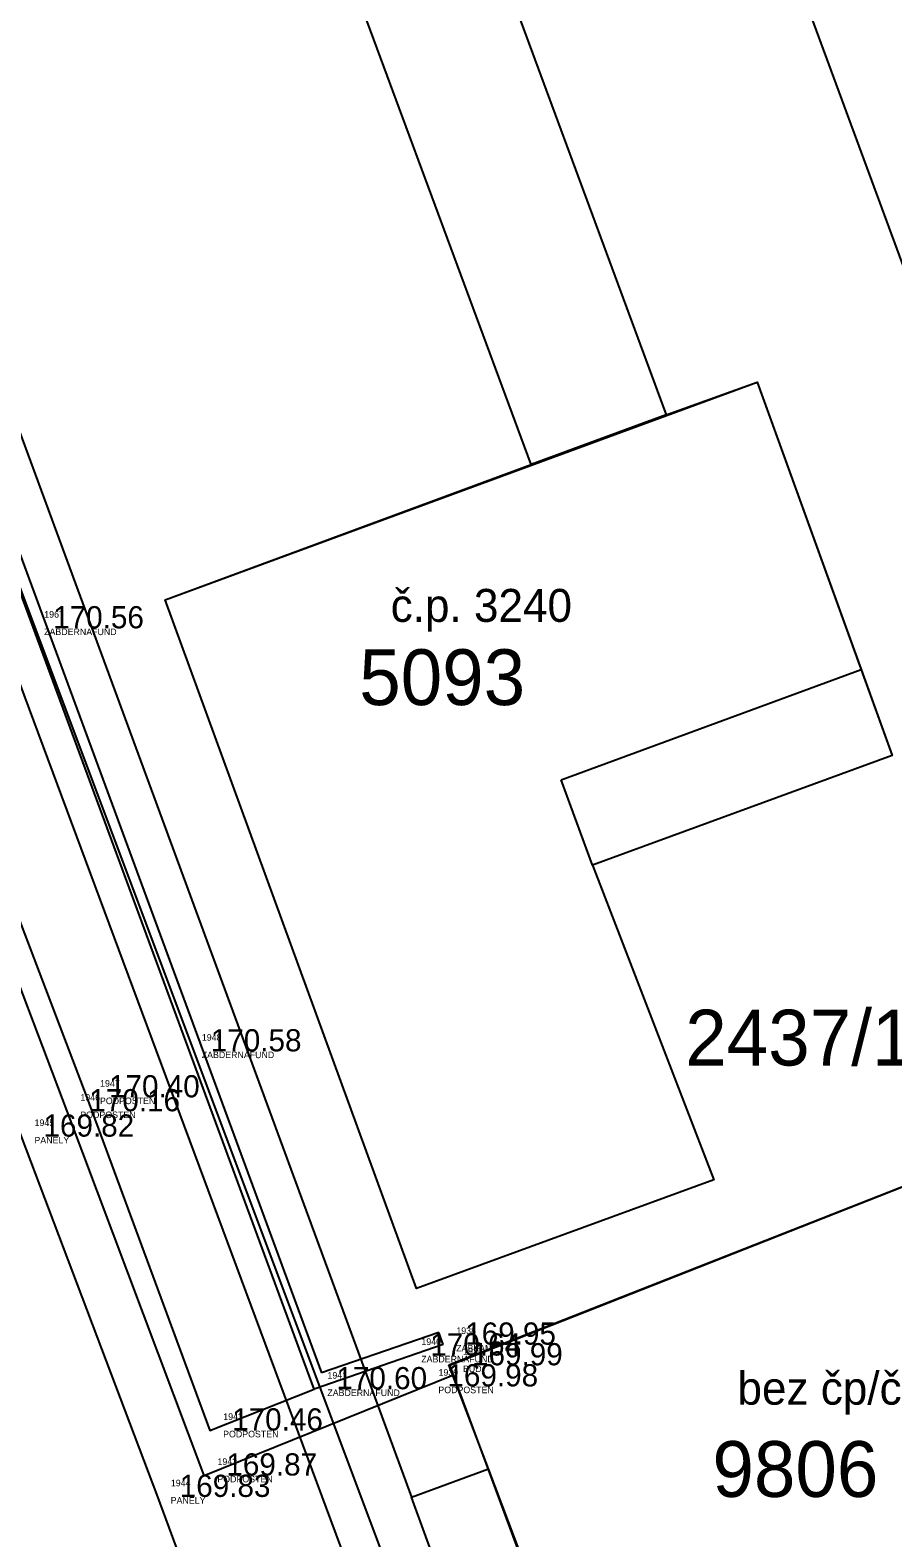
# Model space of a CAD drawing. Extents: x -566117 to -565580, y -1202428 to -1201938.
# Drawn here: x -565909.04 to -565892.03, y -1202084.03 to -1202054.29 of the extents above; entities that cross this region are included whole.
import ezdxf

# ---------------------------------------------------------------- set-up
doc = ezdxf.new("R2010")
doc.units = 0
for name, color, linetype in [('Bod', 7, 'Continuous'), ('BUDOVY_MĚŘ (Construction)', 7, 'Continuous'), ('BUOVY_NEMĚŘ', 7, 'Continuous'), ('Implicitní', 7, 'Continuous'), ('Katastr', 7, 'Continuous'), ('Kod', 7, 'Continuous'), ('Oplocení', 7, 'Continuous'), ('Výška', 7, 'Continuous'), ('Zpevněné plohy', 7, 'Continuous'), ('Číslo', 7, 'Continuous'), ('Číslo popisné', 7, 'Continuous')]:
    doc.layers.add(name, color=color, linetype=linetype)

# ---------------------------------------------------------------- blocks, each defined once
blk = doc.blocks.new('A$C69D74C1E')
at = {"layer": 'Katastr'}
for p, q in [((179.83, -8.76), (169.47, 19.38)), ((181.01, -66.83), (149.9, 16.82)), ((153.06, 13.35), (163.41, -14.79)), ((168.43, 6.56), (165.77, 5.58)), ((166.36, -0.64), (172.28, 1.54)), ((166.98, -2.32), (166.36, -0.64)), ((164.15, -12.18), (175.56, -7.69)), ((167, -19.72), (164.93, -14.23)), ((165.44, -20.31), (163.41, -14.79))]:
    blk.add_line(p, q, dxfattribs=at)
for points in [[(164.39, 17.51), (168.43, 6.56), (170.23, 7.21), (172.28, 1.54), (172.89, -0.16), (166.98, -2.32), (169.37, -8.53), (163.51, -10.67), (158.55, 2.91), (165.77, 5.58), (161.72, 16.53)], [(165.44, -20.31), (164.61, -20.62), (152.01, 12.96)], [(163.41, -14.79), (164.93, -14.23), (164.15, -12.18)]]:
    blk.add_lwpolyline(points, dxfattribs=at)
for s, p in [('5093', (162.38, 0.837)), ('2437/130', (168.81, -6.273)), ('9806', (169.345, -14.783))]:
    blk.add_text(s, height=1.1, dxfattribs=at).set_placement(p)
blk = doc.blocks.new('POINT_DISPLAY')
at = {"layer": 'Implicitní'}
blk.add_line((0, 0), (0, 0), dxfattribs=at)

msp = doc.modelspace()

# ---------------------------------------------------------------- linework, layer by layer
at = {"layer": 'BUDOVY_MĚŘ (Construction)'}
msp.add_line((-565898.08, -1202087.871), (-565900.763, -1202080.627), dxfattribs=at)
at = {"layer": 'BUOVY_NEMĚŘ'}
for points in [[(-565895.56, -1202076.97), (-565901.42, -1202079.11), (-565906.38, -1202065.53), (-565894.7, -1202061.23), (-565892.04, -1202068.6), (-565897.95, -1202070.76), (-565895.56, -1202076.97)], [(-565900.763, -1202080.627), (-565889.37, -1202076.13), (-565886.473, -1202083.831), (-565898.08, -1202087.871)]]:
    msp.add_lwpolyline(points, dxfattribs=at)
at = {"layer": 'Oplocení'}
for p, q in [((-565903.439, -1202081.099), (-565913.031, -1202055.095)), ((-565912.71, -1202055.243), (-565903.291, -1202080.778)), ((-565900.979, -1202079.983), (-565903.291, -1202080.778)), ((-565900.897, -1202080.219), (-565900.979, -1202079.983)), ((-565900.897, -1202080.219), (-565903.439, -1202081.099))]:
    msp.add_line(p, q, dxfattribs=at)
for points in [[(-565905.607, -1202082.801), (-565908.31, -1202075.616), (-565911.378, -1202067.511), (-565914.339, -1202059.648), (-565915.727, -1202055.909), (-565915.361, -1202055.747)], [(-565915.361, -1202055.747), (-565913.864, -1202059.459), (-565911.26, -1202066.577), (-565907.922, -1202075.341), (-565905.493, -1202081.913), (-565903.439, -1202081.099)]]:
    msp.add_lwpolyline(points, dxfattribs=at)
at = {"layer": 'Zpevněné plohy'}
for points in [[(-565916.911, -1202055.469), (-565915.451, -1202059.598), (-565912.427, -1202067.771), (-565909.215, -1202076.116), (-565906.527, -1202083.223), (-565903.134, -1202092.404)], [(-565905.607, -1202082.801), (-565900.692, -1202080.818)]]:
    msp.add_lwpolyline(points, dxfattribs=at)
for points in [[(-566046.233, -1202095.491), (-566045.931, -1202095.393), (-566043.978, -1202094.752), (-566040.389, -1202093.195), (-566035.531, -1202091.756), (-566028.975, -1202089.449), (-566022.404, -1202086.74), (-566013.877, -1202083.764), (-566006.988, -1202080.967), (-565999.231, -1202078.336), (-565993.39, -1202076.098), (-565982.391, -1202071.759), (-565967.94, -1202066.641), (-565949.498, -1202059.811), (-565935.388, -1202054.572), (-565926.049, -1202051.077), (-565917.958, -1202048.181), (-565909.827, -1202045.163), (-565898.95, -1202041.321), (-565888.732, -1202037.388), (-565879.759, -1202034.036), (-565869.081, -1202030.224), (-565859.242, -1202026.317), (-565849.297, -1202023.069), (-565843.932, -1202020.848), (-565836.631, -1202018.501), (-565830.04, -1202016.01), (-565822.89, -1202013.251), (-565816.476, -1202011.009), (-565808.989, -1202007.913), (-565802.143, -1202004.887), (-565798.059, -1202002.759), (-565793.947, -1202000.116), (-565789.34, -1201997.072), (-565785.134, -1201994.185), (-565781.539, -1201991.969), (-565778.045, -1201989.73), (-565773.319, -1201986.775), (-565768.281, -1201983.714), (-565761.544, -1201979.725), (-565754.374, -1201977.005), (-565748.201, -1201974.518), (-565743.713, -1201972.786), (-565741.115, -1201971.759), (-565739.444, -1201971.098)], [(-565976.764, -1202074.599), (-565975.068, -1202073.996), (-565970.908, -1202072.515), (-565960.65, -1202068.538), (-565946.466, -1202063.528), (-565932.832, -1202058.326), (-565923.028, -1202054.759), (-565915.71, -1202052.273), (-565903.782, -1202047.572), (-565889.735, -1202042.655), (-565875.782, -1202037.425), (-565865.226, -1202033.562), (-565857.124, -1202030.559), (-565849.222, -1202027.615), (-565843.807, -1202025.74), (-565838.67, -1202023.909), (-565834.175, -1202022.242), (-565830.509, -1202020.913), (-565828.358, -1202020.134)]]:
    msp.add_open_spline(points, degree=3, dxfattribs=at)

# ---------------------------------------------------------------- block references
at = {"layer": 'Bod'}
for p in [(-565909.023, -1202066.089), (-565905.916, -1202074.434), (-565907.922, -1202075.341), (-565908.31, -1202075.616), (-565900.897, -1202080.219), (-565901.586, -1202080.435), (-565900.763, -1202080.627), (-565903.439, -1202081.099), (-565901.249, -1202081.043), (-565905.493, -1202081.913), (-565905.607, -1202082.801), (-565906.527, -1202083.223)]:
    msp.add_blockref('POINT_DISPLAY', p, dxfattribs=at)
at = {"layer": 'Implicitní'}
msp.add_blockref('A$C69D74C1E', (-566064.93, -1202068.44), dxfattribs=at)

# ---------------------------------------------------------------- texts
at = {"layer": 'Kod'}
for s, p in [('ZABDERNAFUND', (-565908.764, -1202066.223)), ('ZABDERNAFUND', (-565905.656, -1202074.568)), ('PODPOSTEN', (-565907.663, -1202075.475)), ('PODPOSTEN', (-565908.051, -1202075.751)), ('PANELY', (-565908.955, -1202076.251)), ('ZABKAM', (-565900.638, -1202080.354)), ('ZABDERNAFUND', (-565901.327, -1202080.57)), ('BUD', (-565900.504, -1202080.761)), ('ZABDERNAFUND', (-565903.179, -1202081.234)), ('PODPOSTEN', (-565900.989, -1202081.177)), ('PODPOSTEN', (-565905.234, -1202082.048)), ('PODPOSTEN', (-565905.348, -1202082.936)), ('PANELY', (-565906.268, -1202083.357))]:
    msp.add_text(s, height=0.13, dxfattribs=at).set_placement(p)
at = {"layer": 'Výška'}
for s, p in [('170.56', (-565908.586, -1202066.089)), ('170.58', (-565905.478, -1202074.434)), ('170.40', (-565907.485, -1202075.341)), ('170.16', (-565907.873, -1202075.616)), ('169.82', (-565908.777, -1202076.116)), ('169.95', (-565900.46, -1202080.219)), ('170.64', (-565901.149, -1202080.435)), ('169.99', (-565900.326, -1202080.627)), ('170.60', (-565903.001, -1202081.099)), ('169.98', (-565900.811, -1202081.043)), ('170.46', (-565905.056, -1202081.913)), ('169.87', (-565905.17, -1202082.801)), ('169.83', (-565906.09, -1202083.223))]:
    msp.add_text(s, height=0.4375, dxfattribs=at).set_placement(p)
at = {"layer": 'Číslo'}
for s, p in [('1967', (-565908.761, -1202065.879)), ('1948', (-565905.653, -1202074.224)), ('1947', (-565907.66, -1202075.131)), ('1946', (-565908.048, -1202075.407)), ('1945', (-565908.952, -1202075.907)), ('1938', (-565900.635, -1202080.01)), ('1940', (-565901.324, -1202080.226)), ('1937', (-565900.501, -1202080.417)), ('1941', (-565903.176, -1202080.89)), ('1939', (-565900.986, -1202080.833)), ('1943', (-565905.231, -1202081.704)), ('1942', (-565905.345, -1202082.592)), ('1944', (-565906.265, -1202083.013))]:
    msp.add_text(s, height=0.13, dxfattribs=at).set_placement(p)
at = {"layer": 'Číslo popisné'}
for s, p in [('č.p. 3240', (-565901.93, -1202065.962)), ('bez čp/če', (-565895.091, -1202081.403))]:
    msp.add_text(s, height=0.65, dxfattribs=at).set_placement(p)

doc.saveas('drawing.dxf')
